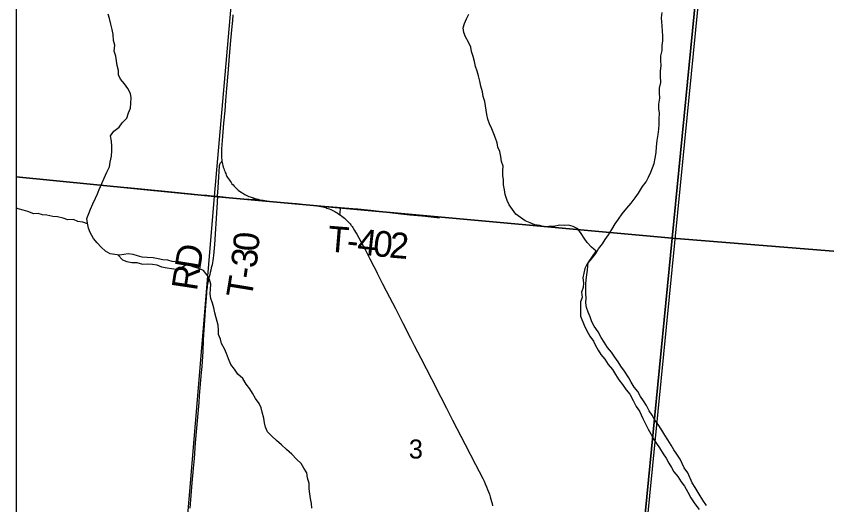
# Model space of a CAD drawing. Extents: x 0 to 1101, y 0 to 440.
# Drawn here: x 837.326 to 839.116, y 371.484 to 372.562 of the extents above; entities that cross this region are included whole.
import ezdxf

# ---------------------------------------------------------------- set-up
doc = ezdxf.new("R2010")
doc.units = 0
for name, color, linetype in [('Default', 7, 'Continuous'), ('GM_X_County_Road', 7, 'Continuous'), ('GM_X_Major_River', 7, 'Continuous'), ('GM_X_Minor_River', 7, 'Continuous'), ('GM_X_Section', 7, 'Continuous'), ('GM_X_Section_Text', 7, 'Continuous'), ('GM_X_State_Route', 7, 'Continuous'), ('GM_X_Township', 7, 'Continuous'), ('GM_X_Township_Road', 7, 'Continuous'), ('GM_X_Township_Road_Text', 7, 'Continuous'), ('SH_Cut_Line', 7, 'Continuous')]:
    doc.layers.add(name, color=color, linetype=linetype)

msp = doc.modelspace()

# ---------------------------------------------------------------- linework, layer by layer
at = {"layer": 'Default'}
for points in [[(837.3258, 373.2152), (837.3258, 372.208), (837.7633, 372.1643), (837.8512, 373.1632)], [(837.3258, 372.208), (837.3258, 371.197), (837.6798, 371.163), (837.7633, 372.1643)]]:
    msp.add_lwpolyline(points, close=True, dxfattribs=at)
at = {"layer": 'GM_X_County_Road'}
for points in [[(837.3258, 374.2255), (837.3258, 369.1897)], [(838.6818, 371.0723), (838.7922, 372.1887), (838.9281, 373.563), (838.9763, 374.0622)]]:
    msp.add_lwpolyline(points, dxfattribs=at)
at = {"layer": 'GM_X_Major_River'}
for points in [[(838.5889, 372.018), (838.5975, 372.0286), (838.6054, 372.0386), (838.6114, 372.0487), (838.62, 372.0599), (838.6264, 372.0699), (838.6335, 372.0796), (838.6407, 372.0915), (838.6483, 372.1042), (838.6558, 372.1142), (838.6634, 372.1265), (838.674, 372.1387), (838.6834, 372.1499), (838.6925, 372.1614), (838.6996, 372.1718), (838.7088, 372.1863), (838.7167, 372.1967), (838.7219, 372.2072), (838.7268, 372.218), (838.7342, 372.2376), (838.7368, 372.2489), (838.7387, 372.2617), (838.7394, 372.2738), (838.741, 372.2882), (838.7429, 372.301), (838.7448, 372.3131), (838.7458, 372.3237), (838.7454, 372.3355), (838.7462, 372.3483), (838.745, 372.3582), (838.7445, 372.3685), (838.7468, 372.3813), (838.7464, 372.3935), (838.7463, 372.4033), (838.7493, 372.4158), (838.7482, 372.4298), (838.7486, 372.4412), (838.7497, 372.4533), (838.7492, 372.4635), (838.7492, 372.4749), (838.7522, 372.4866), (838.7521, 372.4979), (838.7536, 372.5078), (838.7535, 372.5188), (838.7527, 372.5294), (838.7519, 372.5412), (838.7509, 372.559), (838.7524, 372.5707)], [(838.5889, 372.018), (838.5865, 372.016), (838.5816, 372.0059), (838.579, 371.9954), (838.5772, 371.9852), (838.5784, 371.9741), (838.5774, 371.9639), (838.574, 371.9534), (838.5752, 371.9419), (838.5719, 371.9318), (838.5719, 371.9208), (838.5721, 371.9002), (838.5798, 371.8803), (838.5852, 371.8699), (838.592, 371.8567), (838.6001, 371.8455), (838.6047, 371.8359), (838.6105, 371.8254), (838.617, 371.8157), (838.6258, 371.8056), (838.6331, 371.794), (838.6422, 371.7831), (838.6491, 371.7719), (838.6567, 371.7599), (838.6648, 371.7494), (838.6728, 371.7381), (838.6805, 371.7284), (838.6877, 371.7145), (838.6949, 371.7013), (838.7021, 371.6909), (838.7096, 371.6747), (838.7154, 371.6627), (838.7215, 371.6515), (838.7269, 371.6411), (838.7322, 371.6303), (838.7399, 371.6198), (838.7461, 371.6101), (838.754, 371.597), (838.7609, 371.5869), (838.7671, 371.5764), (838.7725, 371.5668), (838.7775, 371.5571), (838.7867, 371.547), (838.794, 371.535), (838.8016, 371.5252), (838.8085, 371.5121), (838.8157, 371.4994), (838.8244, 371.4862), (838.8339, 371.4737)], [(838.8497, 371.4824), (838.8417, 371.4948), (838.8341, 371.5079), (838.8247, 371.5227), (838.8186, 371.5331), (838.8086, 371.5547), (838.8009, 371.5656), (838.7959, 371.5756), (838.7916, 371.5852), (838.7844, 371.5961), (838.7778, 371.6058), (838.7717, 371.6162), (838.7648, 371.6278), (838.7579, 371.6379), (838.751, 371.6488), (838.7434, 371.6612), (838.7361, 371.6709), (838.73, 371.6817), (838.723, 371.6918), (838.7173, 371.703), (838.7108, 371.7134), (838.7039, 371.7235), (838.6981, 371.7339), (838.6904, 371.744), (838.6839, 371.7545), (838.6785, 371.7642), (838.6691, 371.7792), (838.6607, 371.7901), (838.6549, 371.7998), (838.6472, 371.8103), (838.6399, 371.8208), (838.6315, 371.8316), (838.6239, 371.8429), (838.6174, 371.8533), (838.6109, 371.8661), (838.6022, 371.8781), (838.5971, 371.8877), (838.5929, 371.8993), (838.5887, 371.9096), (838.5848, 371.9196), (838.5836, 371.9299), (838.5839, 371.9409), (838.5834, 371.9508), (838.5837, 371.9614), (838.5833, 371.9709), (838.5843, 371.9808), (838.5854, 371.9914), (838.5872, 372.0016), (838.5879, 372.0111), (838.5889, 372.018)]]:
    msp.add_lwpolyline(points, dxfattribs=at)
at = {"layer": 'GM_X_Minor_River'}
for points in [[(837.5487, 372.4532), (837.5471, 372.4639), (837.5455, 372.4738), (837.542, 372.4853), (837.5439, 372.4985), (837.5404, 372.5085), (837.5401, 372.5221), (837.5377, 372.5332), (837.5347, 372.545), (837.5316, 372.5572), (837.5289, 372.5668)], [(838.5889, 372.018), (838.6063, 372.0439), (838.5959, 372.0526), (838.5864, 372.0631), (838.5798, 372.0728), (838.5729, 372.0829), (838.5656, 372.0933), (838.5559, 372.0982), (838.545, 372.1015), (838.5355, 372.1007), (838.5256, 372.101), (838.5126, 372.0983), (838.502, 372.0982), (838.4917, 372.0974), (838.4816, 372.1007), (838.4706, 372.1018), (838.4609, 372.1063), (838.4496, 372.1108), (838.4389, 372.1183), (838.4292, 372.1258), (838.4219, 372.1355), (838.4142, 372.146), (838.41, 372.1556), (838.4054, 372.1686), (838.4042, 372.1793), (838.4015, 372.19), (838.4018, 372.2014), (838.4006, 372.2109), (838.4006, 372.2219), (838.4008, 372.2318), (838.3973, 372.2417), (838.3958, 372.2528), (838.3934, 372.2635), (838.3895, 372.2731), (838.3876, 372.283), (838.3837, 372.293), (838.3802, 372.3029), (838.3756, 372.3137), (838.3706, 372.3245), (838.3671, 372.3348), (838.3651, 372.3455), (838.3635, 372.355), (838.3623, 372.3645), (838.3603, 372.3741), (838.3568, 372.3852), (838.3552, 372.3958), (838.3514, 372.4077), (838.3491, 372.4192), (838.3464, 372.431), (838.3437, 372.4409), (838.3398, 372.4513), (838.3379, 372.4627), (838.3344, 372.4734), (838.3309, 372.4845), (838.3297, 372.4941), (838.3247, 372.5048), (838.3178, 372.5168), (838.3139, 372.5264), (838.3123, 372.5363), (838.3153, 372.5464), (838.3201, 372.5565), (838.3254, 372.5666)], [(837.9677, 371.5545), (837.9611, 371.565), (837.9546, 371.5751), (837.945, 371.5849), (837.9344, 371.5962), (837.9229, 371.606), (837.9114, 371.6167), (837.9003, 371.6261), (837.8904, 371.6355), (837.8804, 371.6453), (837.8761, 371.6553), (837.8742, 371.6653), (837.8729, 371.6752), (837.8688, 371.6886), (837.8664, 371.6982), (837.8621, 371.7078), (837.8545, 371.7187), (837.8472, 371.7303), (837.8414, 371.74), (837.8338, 371.7508), (837.8262, 371.7629), (837.8151, 371.7723), (837.8074, 371.7836), (837.7994, 371.7941), (837.7948, 371.806), (837.7898, 371.8179), (837.7856, 371.8283), (837.7791, 371.8399), (837.7767, 371.8498), (837.7725, 371.8602), (837.7724, 371.8697), (837.7716, 371.8804), (837.7675, 371.8968), (837.7644, 371.9075), (837.7621, 371.919), (837.759, 371.9293), (837.7555, 371.9393), (837.7543, 371.9496), (837.7546, 371.9599), (837.7557, 371.9712), (837.7529, 371.9816), (837.7471, 371.9912), (837.7391, 372.001), (837.729, 372.0058), (837.7188, 372.0088), (837.7045, 372.0134), (837.6939, 372.0145), (837.6831, 372.0193), (837.6702, 372.0213), (837.6604, 372.0238), (837.6498, 372.0249), (837.6393, 372.0271), (837.628, 372.029), (837.6151, 372.0298), (837.6037, 372.0309), (837.5939, 372.0338), (837.5838, 372.0364), (837.5732, 372.0379), (837.5633, 372.0366), (837.5538, 372.035), (837.5439, 372.0365), (837.5333, 372.0379), (837.5229, 372.0439), (837.5133, 372.0526), (837.5045, 372.0623), (837.4968, 372.0721), (837.4892, 372.0848), (837.4853, 372.0948), (837.483, 372.1055), (837.4818, 372.1162), (837.4859, 372.127), (837.49, 372.1368), (837.4952, 372.1484), (837.5005, 372.1608), (837.5054, 372.1705), (837.5091, 372.1802), (837.5148, 372.1933), (837.52, 372.2046), (837.5261, 372.218), (837.5318, 372.2296), (837.5333, 372.2406), (837.5363, 372.2534), (837.537, 372.2651), (837.5369, 372.2754), (837.5361, 372.2864), (837.5342, 372.2982), (837.5417, 372.3086), (837.553, 372.3174), (837.5601, 372.3274), (837.5699, 372.3373), (837.5736, 372.349), (837.5781, 372.3591), (837.5792, 372.3704), (837.5799, 372.3822), (837.578, 372.3921), (837.5722, 372.4029), (837.5649, 372.4129), (837.5561, 372.4235), (837.5518, 372.4331), (837.5514, 372.4426), (837.5487, 372.4532)], [(837.4832, 372.1042), (837.4732, 372.1077), (837.4622, 372.1092), (837.4521, 372.1136), (837.4399, 372.1133), (837.4294, 372.117), (837.417, 372.1196), (837.4064, 372.1203), (837.3936, 372.1234), (837.3837, 372.1241), (837.3739, 372.127), (837.3644, 372.1266), (837.3517, 372.1315), (837.3411, 372.1345), (837.3298, 372.1371), (837.3258, 372.1395)], [(837.5508, 372.0356), (837.5511, 372.0351), (837.5607, 372.025), (837.5704, 372.0212), (837.5814, 372.019), (837.5924, 372.0187), (837.6044, 372.0153), (837.6162, 372.0157), (837.6268, 372.015), (837.6366, 372.0135), (837.6467, 372.0094), (837.6588, 372.0068), (837.669, 372.0053), (837.6788, 372.0039), (837.6884, 372.0063), (837.7, 372.0135), (837.7002, 372.0138)], [(837.9783, 371.4767), (837.9778, 371.4873), (837.9759, 371.4984), (837.9739, 371.5083), (837.9727, 371.5198), (837.9723, 371.5316), (837.9689, 371.5438), (837.9677, 371.5545)]]:
    msp.add_lwpolyline(points, dxfattribs=at)
at = {"layer": 'GM_X_Section'}
for points in [[(837.8512, 373.1632), (838.8712, 373.0632), (838.7743, 372.0727), (837.7633, 372.1643)], [(839.9098, 372.9668), (839.8051, 371.9893), (838.7743, 372.0727), (838.8712, 373.0632)], [(837.7633, 372.1643), (838.7743, 372.0727), (838.6765, 371.074), (837.6798, 371.163)], [(839.8051, 371.9893), (839.7037, 370.9776), (838.6765, 371.074), (838.7743, 372.0727)]]:
    msp.add_lwpolyline(points, close=True, dxfattribs=at)
at = {"layer": 'GM_X_State_Route'}
for points in [[(837.8041, 372.5653), (837.8031, 372.5529), (837.8018, 372.5395), (837.7993, 372.509), (837.7963, 372.4739), (837.7931, 372.4356), (837.7902, 372.4028), (837.7879, 372.3766), (837.7861, 372.3538), (837.7838, 372.3265), (837.7805, 372.2883), (837.7797, 372.2795), (837.7789, 372.2689), (837.7788, 372.2625), (837.7789, 372.2557), (837.7792, 372.2493), (837.7796, 372.2458), (837.78, 372.2427), (837.7806, 372.2392), (837.7813, 372.2359), (837.7821, 372.2327), (837.783, 372.2294), (837.7839, 372.2263), (837.7849, 372.2234), (837.7862, 372.2202), (837.7873, 372.2175), (837.7884, 372.2149), (837.7897, 372.2121), (837.7912, 372.209), (837.7925, 372.2067), (837.7944, 372.2035), (837.7965, 372.2005), (837.7983, 372.198), (837.8001, 372.1953), (837.8022, 372.1927), (837.8045, 372.1901), (837.8069, 372.1875), (837.8091, 372.1852), (837.8117, 372.1827), (837.8137, 372.1808), (837.8161, 372.1787), (837.8188, 372.1766), (837.8206, 372.1754), (837.8234, 372.1735), (837.8258, 372.1719), (837.8282, 372.1704), (837.8309, 372.1689), (837.8335, 372.1675), (837.8362, 372.1662), (837.8396, 372.1648), (837.8425, 372.1636), (837.8465, 372.1622), (837.8495, 372.1612), (837.8526, 372.1602), (837.8563, 372.1592), (837.8597, 372.1584), (837.8639, 372.1575), (837.8678, 372.1567), (837.871, 372.1562), (837.8744, 372.1557), (837.8794, 372.1551), (837.8843, 372.1544), (837.8983, 372.1529), (837.9445, 372.1487), (837.9721, 372.1461), (837.9787, 372.1454), (837.9844, 372.1447), (837.9896, 372.1441), (837.9944, 372.1433), (837.9985, 372.1426), (838.0027, 372.1417), (838.0059, 372.1408), (838.0091, 372.1399), (838.0118, 372.139), (838.0142, 372.1381), (838.0171, 372.1371), (838.0203, 372.1358), (838.0233, 372.1344), (838.0263, 372.133), (838.0291, 372.1315), (838.0318, 372.13), (838.0344, 372.1284), (838.0385, 372.1258), (838.0404, 372.1244), (838.0413, 372.1238), (838.0446, 372.1214), (838.0474, 372.1192), (838.0503, 372.1167), (838.0526, 372.1146), (838.0549, 372.1125), (838.0573, 372.1102), (838.0593, 372.1081), (838.0612, 372.1061), (838.0631, 372.1039), (838.0643, 372.1022), (838.0657, 372.1004), (838.0673, 372.0983), (838.0687, 372.0962), (838.0699, 372.0944), (838.073, 372.0895), (838.0753, 372.086), (838.078, 372.0813), (838.0826, 372.0734), (838.0962, 372.0473), (838.1066, 372.0269), (838.1156, 372.0098), (838.1195, 372.0021)], [(838.1195, 372.0021), (838.123, 371.9953), (838.1348, 371.9721), (838.1426, 371.9566), (838.15, 371.9426), (838.1631, 371.9171), (838.1794, 371.885), (838.1965, 371.8519), (838.2048, 371.8355), (838.2189, 371.808), (838.2427, 371.7619), (838.2635, 371.7216), (838.2761, 371.6973), (838.2894, 371.6711), (838.3172, 371.6175), (838.3397, 371.5733), (838.3559, 371.5422), (838.3588, 371.5361), (838.3613, 371.5306), (838.364, 371.5242), (838.3666, 371.518), (838.3685, 371.513), (838.3705, 371.5075), (838.3722, 371.5021), (838.3738, 371.4968), (838.3752, 371.4919), (838.3764, 371.4872), (838.3777, 371.4822)]]:
    msp.add_lwpolyline(points, dxfattribs=at)
at = {"layer": 'GM_X_Township'}
msp.add_lwpolyline([(838.6818, 371.0723), (838.7922, 372.1887), (838.9281, 373.563), (838.9763, 374.0622)], dxfattribs=at)
at = {"layer": 'GM_X_Township_Road'}
for points in [[(837.7701, 372.1654), (837.7714, 372.1834), (837.7729, 372.2076), (837.7747, 372.2315), (837.7748, 372.2326), (837.775, 372.2336), (837.7752, 372.2345), (837.7754, 372.2352), (837.7757, 372.2361), (837.7764, 372.2374), (837.7771, 372.2388), (837.7779, 372.2398), (837.7787, 372.241), (837.78, 372.2427)], [(837.3258, 372.2081), (837.3442, 372.2064), (837.385, 372.2025), (837.4261, 372.1985), (837.4846, 372.1926), (837.4985, 372.1912), (837.5133, 372.1898), (837.5281, 372.1884), (837.5726, 372.1842), (837.5954, 372.1819), (837.6694, 372.1747), (837.7344, 372.1685), (837.7464, 372.1673), (837.7595, 372.1663), (837.7701, 372.1654)], [(837.7701, 372.1654), (837.7687, 372.1394), (837.7635, 372.0586), (837.7621, 372.0426), (837.7614, 372.0345), (837.7607, 372.0283), (837.7601, 372.0236), (837.7593, 372.0191), (837.7581, 372.0137), (837.7566, 372.0073), (837.7555, 372.002), (837.7542, 371.9966), (837.7532, 371.9926), (837.7519, 371.9876), (837.7506, 371.9827), (837.7496, 371.978), (837.7488, 371.9739), (837.7482, 371.9708), (837.7476, 371.9671), (837.7471, 371.9639), (837.7466, 371.9598), (837.7461, 371.9548), (837.7459, 371.9509), (837.7452, 371.9416), (837.7445, 371.9311), (837.7439, 371.9243), (837.7414, 371.8914), (837.7387, 371.8486), (837.7375, 371.8226), (837.7353, 371.7891), (837.7342, 371.7761), (837.7315, 371.7421), (837.73, 371.7247), (837.7289, 371.7099), (837.7212, 371.6207), (837.7184, 371.5867), (837.7164, 371.5644), (837.7137, 371.5328), (837.7088, 371.4765)], [(837.7701, 372.1654), (837.7951, 372.1626), (837.825, 372.1594), (837.8395, 372.1583), (837.8443, 372.1581), (837.8484, 372.1584), (837.8519, 372.1587), (837.8563, 372.1592)], [(838.0091, 372.1399), (838.0101, 372.141), (838.0107, 372.1414), (838.0117, 372.142), (838.013, 372.1423), (838.0137, 372.1424), (838.0146, 372.1424), (838.016, 372.1424), (838.0346, 372.1412), (838.0418, 372.1405)], [(838.0404, 372.1244), (838.0408, 372.1286), (838.0417, 372.1387), (838.0418, 372.1405)], [(838.0418, 372.1405), (838.0694, 372.1382), (838.0803, 372.1373), (838.1088, 372.1342), (838.1511, 372.1294), (838.1747, 372.1266), (838.1949, 372.1243), (838.2123, 372.1225), (838.2298, 372.121), (838.2603, 372.1176)]]:
    msp.add_lwpolyline(points, dxfattribs=at)
at = {"layer": 'SH_Cut_Line'}
msp.add_lwpolyline([(837.3258, 378.2649), (837.3258, 368.3059), (850.9258, 368.3059)], dxfattribs=at)

# ---------------------------------------------------------------- texts
at = {"layer": 'GM_X_Section_Text'}
msp.add_text('3', height=0.0419, rotation=0, dxfattribs=at).set_placement((838.1927, 371.5863))
at = {"layer": 'GM_X_Township_Road_Text'}
for s, rotation, p in [('T', 355.2549, (838.0118, 372.0435)), ('4', 353.8684, (838.077, 372.0375)), ('0', 84.5531, (837.8602, 372.0415)), ('0', 353.9572, (838.1119, 372.0338)), ('2', 355.2137, (838.1481, 372.03)), ('D', 80.8581, (837.7317, 372.0008)), ('-', 353.8995, (838.0538, 372.04)), ('3', 83.1834, (837.8559, 372.0052)), ('R', 81.3256, (837.7247, 371.9548)), ('-', 81.8311, (837.8524, 371.9807)), ('T', 80.711, (837.8454, 371.9376))]:
    msp.add_text(s, height=0.0568, rotation=rotation, dxfattribs=at).set_placement(p)

doc.saveas('drawing.dxf')
